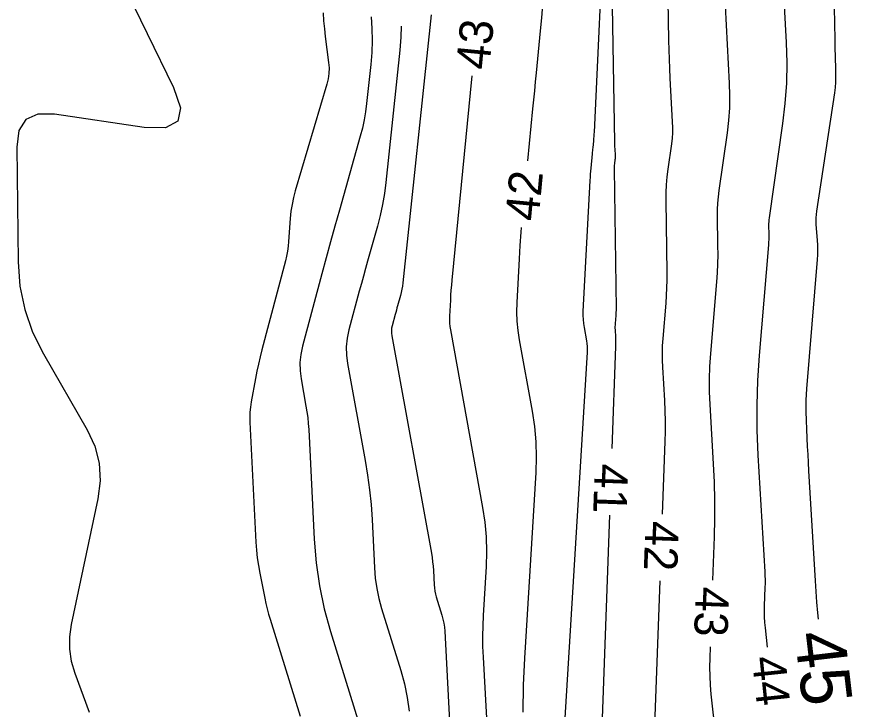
# Model space of a CAD drawing. Extents: x 2384780 to 2405861, y 547869 to 573706.
# Drawn here: x 2395665.57 to 2395715.54, y 552253.75 to 552295.19 of the extents above; entities that cross this region are included whole.
import ezdxf

# ---------------------------------------------------------------- set-up
doc = ezdxf.new("R2010")
doc.units = 0
doc.layers.add('Old_Level_60', color=7, linetype='Continuous')
doc.layers.add('Old_Level_61', color=7, linetype='Continuous')

msp = doc.modelspace()

# ---------------------------------------------------------------- linework, layer by layer
at = {"layer": 'Old_Level_60'}
for points in [[(2395704.19375, 552265.437), (2395704.35075, 552269.76775), (2395704.36575, 552270.38125), (2395704.366, 552270.9945), (2395704.35175, 552271.60775), (2395704.32275, 552272.22075), (2395704.2045, 552274.22275), (2395704.18675, 552274.65175), (2395704.18425, 552275.0805), (2395704.19725, 552275.509), (2395704.2255, 552275.93725), (2395704.40325, 552278.05625), (2395704.43575, 552278.5105), (2395704.457, 552278.96525), (2395704.46725, 552279.42025), (2395704.46625, 552279.87575), (2395704.40425, 552284.19675), (2395704.40675, 552284.6665), (2395704.4275, 552285.13525), (2395704.4665, 552285.603), (2395704.52375, 552286.06925), (2395704.741, 552287.591), (2395704.7795, 552287.91725), (2395704.80175, 552288.2445), (2395704.80825, 552288.57225), (2395704.79875, 552288.90075), (2395704.65775, 552291.52625), (2395704.63025, 552292.08875), (2395704.60775, 552292.65175), (2395704.5905, 552293.21475), (2395704.57825, 552293.778), (2395704.253, 552313.0005)], [(2395700.72825, 552301.6745), (2395700.09725, 552288.28575), (2395700.09025, 552288.15725), (2395700.082, 552288.029), (2395700.07175, 552287.90075), (2395700.06025, 552287.7725), (2395700.0195, 552287.35425), (2395700.01075, 552287.2645), (2395700.002, 552287.17475), (2395699.99325, 552287.08525), (2395699.9845, 552286.9955), (2395699.9005, 552286.13775), (2395699.88375, 552285.95375), (2395699.86875, 552285.76975), (2395699.856, 552285.5855), (2395699.84525, 552285.40125), (2395699.43475, 552277.56), (2395699.429, 552277.3155), (2395699.43725, 552277.07225), (2395699.46, 552276.8295), (2395699.49675, 552276.588), (2395699.63975, 552275.80025), (2395699.66525, 552275.631), (2395699.6805, 552275.46125), (2395699.6855, 552275.291), (2395699.68025, 552275.12), (2395698.147, 552249.978)], [(2395701.18375, 552269.36575), (2395701.40475, 552275.46225), (2395701.408, 552275.5995), (2395701.408, 552275.7365), (2395701.405, 552275.8735), (2395701.3985, 552276.0105), (2395701.372, 552276.45775), (2395701.368, 552276.55375), (2395701.3675, 552276.6495), (2395701.3705, 552276.74525), (2395701.37675, 552276.841), (2395701.4165, 552277.3145), (2395701.42375, 552277.416), (2395701.4285, 552277.5175), (2395701.43075, 552277.61925), (2395701.4305, 552277.721), (2395701.31075, 552286.085), (2395701.31125, 552286.163), (2395701.3145, 552286.24075), (2395701.321, 552286.3185), (2395701.3305, 552286.396), (2395701.36675, 552286.64875), (2395701.373, 552286.703), (2395701.37675, 552286.75725), (2395701.37775, 552286.81175), (2395701.37625, 552286.86625), (2395701.35275, 552287.3025), (2395701.34825, 552287.396), (2395701.3445, 552287.4895), (2395701.34175, 552287.583), (2395701.33975, 552287.6765), (2395701.10275, 552301.669)], [(2395710.46975, 552257.46975), (2395710.34675, 552258.61875), (2395710.317, 552258.95125), (2395710.29925, 552259.2845), (2395710.2935, 552259.618), (2395710.29975, 552259.952), (2395710.33925, 552261.0435), (2395710.345, 552261.2775), (2395710.345, 552261.51125), (2395710.33975, 552261.745), (2395710.3285, 552261.97875), (2395709.916, 552268.96325), (2395709.8545, 552270.453), (2395709.84625, 552271.942), (2395709.891, 552273.43025), (2395709.98925, 552274.91775), (2395710.544, 552281.53825), (2395710.5555, 552281.6985), (2395710.563, 552281.859), (2395710.56675, 552282.0195), (2395710.5665, 552282.18025), (2395710.55875, 552282.7055), (2395710.5595, 552282.81775), (2395710.5645, 552282.93), (2395710.57375, 552283.04175), (2395710.5875, 552283.1535), (2395711.3925, 552288.7965), (2395711.53525, 552290.007), (2395711.6185, 552291.22025), (2395711.64225, 552292.436), (2395711.60675, 552293.65425), (2395711.21375, 552300.978)], [(2395671.79325, 552297.44725), (2395674.94175, 552290.96675), (2395675.35325, 552289.7435), (2395675.19775, 552288.9365), (2395674.47475, 552288.54575), (2395673.18425, 552288.57125), (2395667.83175, 552289.36625), (2395666.83, 552289.37025), (2395666.1185, 552289.042), (2395665.6975, 552288.38125), (2395665.56675, 552287.388), (2395665.6525, 552280.51975), (2395665.7605, 552279.0725), (2395666.0475, 552277.6745), (2395666.51375, 552276.3255), (2395667.159, 552275.02575), (2395669.776, 552270.48375), (2395670.23725, 552269.49475), (2395670.49975, 552268.4745), (2395670.5635, 552267.423), (2395670.42825, 552266.34), (2395668.8225, 552258.82075), (2395668.71675, 552258.082), (2395668.71725, 552257.351), (2395668.824, 552256.62775), (2395669.0365, 552255.91225), (2395669.9045, 552253.588)], [(2395683.895, 552295.42525), (2395683.9255, 552294.95025), (2395683.9685, 552294.476), (2395684.02375, 552294.00275), (2395684.224, 552292.45825), (2395684.24975, 552292.12875), (2395684.241, 552291.80175), (2395684.19775, 552291.47775), (2395684.11975, 552291.1565), (2395682.2275, 552284.7845), (2395682.11825, 552284.37675), (2395682.032, 552283.96475), (2395681.9685, 552283.54875), (2395681.9275, 552283.12875), (2395681.83125, 552281.7495), (2395681.80375, 552281.455), (2395681.7625, 552281.163), (2395681.70725, 552280.87325), (2395681.63825, 552280.58575), (2395680.226, 552275.26), (2395680.11775, 552274.8355), (2395680.01825, 552274.40875), (2395679.92725, 552273.9805), (2395679.8445, 552273.55), (2395679.58875, 552272.141), (2395679.54275, 552271.8385), (2395679.51425, 552271.535), (2395679.5035, 552271.23025), (2395679.51025, 552270.92425), (2395679.8755, 552263.748), (2395679.9075, 552263.28275), (2395679.95625, 552262.81925), (2395680.02175, 552262.358), (2395680.104, 552261.899), (2395680.4, 552260.40225), (2395680.4675, 552260.08275), (2395680.5435, 552259.76525), (2395680.62775, 552259.44975), (2395680.72025, 552259.1365), (2395682.51575, 552253.34425)], [(2395697.007, 552295.89875), (2395696.94625, 552295.12675), (2395696.87625, 552294.3555), (2395696.63125, 552291.837), (2395696.57875, 552291.29725), (2395696.526, 552290.75775), (2395696.4735, 552290.218), (2395696.42075, 552289.6785), (2395696.11575, 552286.56125)], [(2395707.203, 552261.48875), (2395707.29675, 552264.073), (2395707.32325, 552265.163), (2395707.32375, 552266.2525), (2395707.2985, 552267.34175), (2395707.247, 552268.43075), (2395707.03675, 552271.98775), (2395707.0055, 552272.74975), (2395707.00125, 552273.51125), (2395707.02425, 552274.27275), (2395707.07425, 552275.03375), (2395707.43425, 552279.3285), (2395707.473, 552279.87025), (2395707.4985, 552280.4125), (2395707.51075, 552280.95525), (2395707.5095, 552281.49825), (2395707.48425, 552283.27325), (2395707.486, 552283.65325), (2395707.50275, 552284.03225), (2395707.5345, 552284.41025), (2395707.58075, 552284.78725), (2395708.07425, 552288.2465), (2395708.16175, 552288.9885), (2395708.21275, 552289.73225), (2395708.2275, 552290.4775), (2395708.2055, 552291.22425), (2395707.958, 552295.8365)], [(2395686.77325, 552295.19525), (2395686.81425, 552294.48025), (2395686.82225, 552293.7655), (2395686.797, 552293.05125), (2395686.73875, 552292.3375), (2395686.4945, 552290.00625), (2395686.43175, 552289.50875), (2395686.34775, 552289.01525), (2395686.2425, 552288.526), (2395686.11625, 552288.04075), (2395684.86375, 552283.6175), (2395684.597, 552282.66925), (2395684.3335, 552281.72), (2395684.0735, 552280.77), (2395683.817, 552279.81875), (2395682.654, 552275.4795), (2395682.55125, 552274.99225), (2395682.50375, 552274.503), (2395682.51125, 552274.01125), (2395682.574, 552273.5175), (2395682.8685, 552271.90025), (2395682.926, 552271.553), (2395682.972, 552271.20475), (2395683.00675, 552270.85475), (2395683.03025, 552270.50375), (2395683.36375, 552263.92775), (2395683.47825, 552262.52625), (2395683.67825, 552261.13975), (2395683.96425, 552259.7685), (2395684.336, 552258.41225), (2395686.6395, 552250.91975)], [(2395690.34575, 552295.30875), (2395688.665, 552279.26775), (2395688.64075, 552279.0755), (2395688.60825, 552278.88475), (2395688.56775, 552278.69575), (2395688.51875, 552278.508), (2395688.346, 552277.898), (2395688.30925, 552277.76725), (2395688.273, 552277.63625), (2395688.237, 552277.50525), (2395688.20175, 552277.374), (2395688.01975, 552276.69475), (2395687.989, 552276.549), (2395687.97475, 552276.40225), (2395687.977, 552276.255), (2395687.99575, 552276.107), (2395690.36575, 552263.0935), (2395690.40875, 552262.8345), (2395690.44325, 552262.5745), (2395690.46925, 552262.3135), (2395690.48675, 552262.0515), (2395690.53025, 552261.194), (2395690.545, 552261.01125), (2395690.57125, 552260.8305), (2395690.6085, 552260.65175), (2395690.657, 552260.47475), (2395690.99325, 552259.3805), (2395691.058, 552259.14475), (2395691.108, 552258.90625), (2395691.143, 552258.66525), (2395691.16325, 552258.4215), (2395692.0545, 552241.451)], [(2395692.7875, 552291.65375), (2395691.59125, 552279.424), (2395691.564, 552279.12825), (2395691.54025, 552278.8325), (2395691.51975, 552278.5365), (2395691.5025, 552278.24025), (2395691.45175, 552277.272), (2395691.447, 552277.065), (2395691.454, 552276.85875), (2395691.47325, 552276.653), (2395691.50425, 552276.44825), (2395693.43275, 552265.833), (2395693.56575, 552264.952), (2395693.64525, 552264.06775), (2395693.67125, 552263.18025), (2395693.6435, 552262.28975), (2395693.46575, 552259.37525), (2395693.43675, 552258.7505), (2395693.42575, 552258.126), (2395693.433, 552257.50125), (2395693.45825, 552256.8765), (2395694.35975, 552240.43925)], [(2395695.73975, 552282.57925), (2395695.71725, 552282.30025), (2395695.66175, 552281.5005), (2395695.61525, 552280.70025), (2395695.47825, 552278.08475), (2395695.465, 552277.52525), (2395695.4845, 552276.96775), (2395695.536, 552276.4125), (2395695.62025, 552275.85925), (2395696.39475, 552271.5955), (2395696.533, 552270.68025), (2395696.6155, 552269.76175), (2395696.6425, 552268.83975), (2395696.61375, 552267.9145), (2395695.93625, 552256.8035), (2395695.86125, 552255.19075), (2395695.833, 552253.578)], [(2395700.43875, 552248.80225), (2395701.039, 552265.36825)], [(2395703.736, 552252.8015), (2395704.049, 552261.4395)], [(2395707.376, 552252.1615), (2395707.10875, 552254.65825), (2395707.06125, 552255.1935), (2395707.03275, 552255.7295), (2395707.0235, 552256.26625), (2395707.03325, 552256.80375), (2395707.05825, 552257.4915)]]:
    msp.add_lwpolyline(points, dxfattribs=at)
at = {"layer": 'Old_Level_61'}
for points in [[(2395713.521, 552259.1505), (2395713.48275, 552259.52925), (2395713.426, 552260.167), (2395713.37675, 552260.8055), (2395713.33525, 552261.4445), (2395712.9465, 552268.0245), (2395712.919, 552268.5115), (2395712.894, 552268.99875), (2395712.87175, 552269.48625), (2395712.852, 552269.9735), (2395712.79175, 552271.56625), (2395712.784, 552271.90725), (2395712.7865, 552272.24825), (2395712.79925, 552272.589), (2395712.822, 552272.9295), (2395713.45925, 552280.66575), (2395713.47725, 552280.95275), (2395713.48375, 552281.24), (2395713.47875, 552281.527), (2395713.4625, 552281.81425), (2395713.3905, 552282.75225), (2395713.38075, 552282.95325), (2395713.3825, 552283.1535), (2395713.3955, 552283.3535), (2395713.41975, 552283.553), (2395714.48925, 552290.63775), (2395714.5295, 552290.953), (2395714.5555, 552291.269), (2395714.567, 552291.586), (2395714.564, 552291.904), (2395714.53125, 552292.9435), (2395714.5245, 552293.16625), (2395714.5185, 552293.389), (2395714.513, 552293.61175), (2395714.50825, 552293.83475), (2395714.24075, 552307.25725)], [(2395688.56325, 552294.63175), (2395688.54, 552293.97625), (2395688.47625, 552293.193), (2395687.64575, 552285.267), (2395687.5625, 552284.6085), (2395687.45125, 552283.95525), (2395687.312, 552283.30725), (2395687.145, 552282.66475), (2395686.553, 552280.575), (2395686.427, 552280.12675), (2395686.30275, 552279.67825), (2395686.17975, 552279.2295), (2395686.0585, 552278.78), (2395685.435, 552276.453), (2395685.3295, 552275.953), (2395685.28075, 552275.451), (2395685.2885, 552274.9465), (2395685.35275, 552274.43975), (2395686.4085, 552268.6425), (2395686.55375, 552267.7655), (2395686.67025, 552266.88525), (2395686.75825, 552266.00175), (2395686.8175, 552265.11475), (2395686.96475, 552262.212), (2395687.01525, 552261.5935), (2395687.1035, 552260.9815), (2395687.22975, 552260.376), (2395687.39375, 552259.7775), (2395688.53275, 552256.07275), (2395688.75175, 552255.2745), (2395688.9205, 552254.46725), (2395689.03925, 552253.65125)]]:
    msp.add_lwpolyline(points, dxfattribs=at)

# ---------------------------------------------------------------- texts
at = {"layer": 'Old_Level_60'}
for s, rotation, p in [('43', 84.424486, (2395693.8235, 552291.972)), ('42', 84.604856, (2395696.76925, 552282.91725)), ('41', 267.924914, (2395700.15075, 552268.473)), ('42', 267.924914, (2395703.17875, 552265.04)), ('43', 267.924914, (2395706.1885, 552261.10775)), ('44', 275.980669, (2395709.53375, 552256.849))]:
    msp.add_text(s, height=2, rotation=rotation, dxfattribs=at).set_placement(p)
at = {"layer": 'Old_Level_61'}
msp.add_text('45', height=3, rotation=276.705442, dxfattribs=at).set_placement((2395712.08, 552258.2795))

doc.saveas('drawing.dxf')
